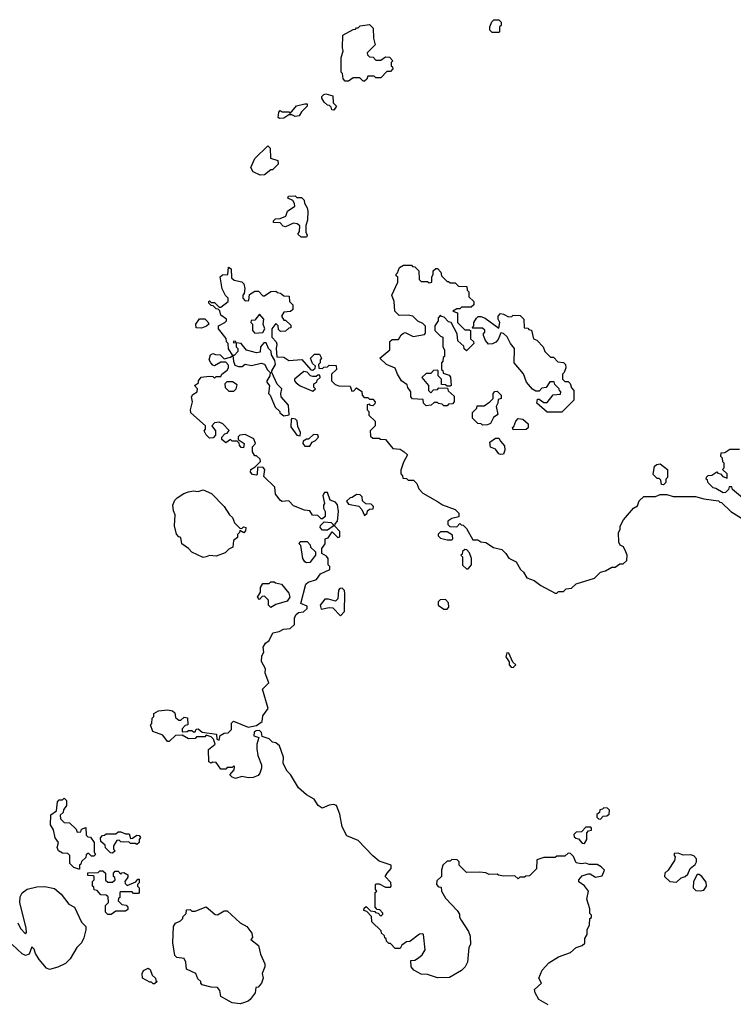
# Model space of a CAD drawing. Extents: x 1861455 to 2058065, y 200073 to 437907.
# Tile 268 of 574: x 1908270 to 1912687, y 360304 to 366400. Entities that reach past the tile are written whole.
import ezdxf

# ---------------------------------------------------------------- set-up
doc = ezdxf.new("R2010")
doc.units = 0

msp = doc.modelspace()

# ---------------------------------------------------------------- linework, layer by layer
at = {"layer": '0CON05XD'}
for points in [[(1911235, 366320), (1911195, 366320), (1911180, 366335), (1911180, 366355), (1911193, 366387), (1911205, 366400), (1911235, 366400), (1911250, 366385), (1911250, 366365), (1911240, 366355), (1911240, 366325), (1911235, 366320)], [(1910405, 366020), (1910395, 366020), (1910375, 366040), (1910335, 366040), (1910305, 366020), (1910285, 366020), (1910273, 366033), (1910267, 366067), (1910260, 366075), (1910260, 366165), (1910272.5, 366205), (1910267.5, 366225), (1910270, 366305), (1910335, 366340), (1910348.3, 366341.7), (1910355, 366350), (1910365, 366350), (1910378.3, 366361.7), (1910435, 366370), (1910457, 366347), (1910460, 366285), (1910470, 366245), (1910420, 366195), (1910421.7, 366181.7), (1910435, 366170), (1910458.3, 366168.3), (1910475, 366150), (1910505, 366150), (1910535, 366170), (1910558.3, 366168.3), (1910580, 366145), (1910570, 366135), (1910570, 366115), (1910578.3, 366108.3), (1910580, 366095), (1910565, 366080), (1910541.7, 366078.3), (1910505, 366040), (1910475, 366040), (1910465, 366050), (1910425, 366050), (1910418.3, 366031.7), (1910405, 366020)], [(1910215, 365840), (1910201.7, 365841.7), (1910198.3, 365858.3), (1910188.3, 365868.3), (1910175, 365870), (1910155, 365890), (1910140, 365915), (1910140, 365925), (1910153, 365937), (1910165, 365940), (1910208.3, 365928.3), (1910210, 365885), (1910230, 365865), (1910215, 365840)], [(1909878.3, 365788.3), (1909870, 365795), (1909873, 365827), (1909883, 365837), (1909895, 365830), (1909935, 365830), (1909945, 365820), (1909983.8, 365866.2), (1910035, 365880), (1910048.3, 365878.3), (1910050, 365865), (1910015, 365830), (1910000, 365805), (1909975, 365800), (1909955, 365810), (1909935, 365810), (1909905, 365790), (1909878.3, 365788.3)], [(1909758.3, 365438.3), (1909715, 365457.5), (1909700, 365485), (1909725, 365540), (1909805, 365620), (1909820, 365605), (1909821.7, 365541.7), (1909868.3, 365528.3), (1909870, 365505), (1909835, 365470), (1909825, 365470), (1909785, 365440), (1909758.3, 365438.3)], [(1910045, 365052.5), (1910013, 365053), (1909991.7, 365071.7), (1910001.7, 365088.3), (1910003, 365123), (1909987, 365137), (1909965, 365140), (1909915, 365117.5), (1909901.7, 365121.7), (1909881.7, 365141.7), (1909840, 365145), (1909840, 365155), (1909853, 365167), (1909881.7, 365168.3), (1909916.4, 365183.6), (1909927.5, 365215), (1909972.5, 365245), (1909971.7, 365261.7), (1909960, 365280), (1909930, 365295), (1909933, 365307), (1909975, 365310), (1909985, 365300), (1910015, 365300), (1910031.7, 365281.7), (1910033, 365263), (1910050, 365235), (1910052.5, 365215), (1910051.7, 365158.3), (1910040, 365125), (1910040, 365085), (1910050, 365065), (1910045, 365052.5)], [(1909511.7, 364808.3), (1909525, 364820), (1909558.3, 364821.7), (1909561.7, 364868.3), (1909578.3, 364858.3), (1909581.7, 364801.7), (1909598.3, 364788.3), (1909645, 364777.5), (1909656.7, 364765), (1909662.5, 364735), (1909660, 364705), (1909650, 364695), (1909650, 364675), (1909665, 364660), (1909688.3, 364661.7), (1909691.7, 364698.3), (1909725, 364720), (1909748.3, 364718.3), (1909775, 364690), (1909785, 364690), (1909825, 364717.5), (1909855, 364720), (1909865, 364710), (1909885, 364707.5), (1909905, 364690), (1909938.3, 364688.3), (1909940, 364655), (1909960, 364635), (1909960, 364605), (1909947, 364593), (1909905, 364590), (1909890, 364565), (1909905, 364540), (1909915, 364540), (1909948.3, 364508.3), (1909948.3, 364491.7), (1909935, 364490), (1909915, 364472.5), (1909885, 364470), (1909871.7, 364481.7), (1909870, 364505), (1909855, 364520), (1909830, 364485), (1909830, 364435), (1909857.5, 364405), (1909861.7, 364391.7), (1909857.5, 364365), (1909861.7, 364311.7), (1909905, 364310), (1909935, 364290), (1910017, 364297), (1910071.7, 364231.7), (1910085, 364230), (1910098.3, 364241.7), (1910100, 364255), (1910081.7, 364271.7), (1910070, 364305), (1910095, 364330), (1910125, 364330), (1910137.5, 364305), (1910130, 364295), (1910130, 364275), (1910120, 364265), (1910121.7, 364241.7), (1910145, 364240), (1910151.7, 364248.3), (1910175, 364250), (1910185, 364260), (1910228.3, 364258.3), (1910230, 364235), (1910200, 364205), (1910200, 364165), (1910221.7, 364141.7), (1910245, 364132.5), (1910315, 364130), (1910325, 364100), (1910338.3, 364101.7), (1910355, 364120), (1910388.3, 364098.3), (1910390, 364075), (1910401.7, 364061.7), (1910425, 364060), (1910435, 364050), (1910455, 364050), (1910470, 364035), (1910468.3, 364021.7), (1910455, 364010), (1910441.7, 364011.7), (1910435, 364020), (1910420, 364015), (1910420, 363985), (1910430, 363975), (1910431.7, 363951.7), (1910470, 363915), (1910470, 363885), (1910440, 363855), (1910441.7, 363821.7), (1910455, 363810), (1910495, 363810), (1910503, 363803), (1910535, 363800), (1910580, 363745), (1910625, 363740), (1910650, 363725), (1910670, 363705), (1910645, 363660), (1910628.3, 363611.7), (1910628.3, 363588.3), (1910640, 363575), (1910641.7, 363561.7), (1910665, 363560), (1910675, 363550), (1910708.3, 363548.3), (1910728.3, 363528.3), (1910740, 363495), (1910765, 363467.5), (1910855, 363417.5), (1910886.2, 363396.2), (1910965, 363366.7), (1910987.5, 363345), (1910988.3, 363321.7), (1910945, 363312.5), (1910920, 363295), (1910920, 363275), (1910931.7, 363261.7), (1910975, 363260), (1910995, 363280), (1911001.7, 363271.7), (1911015, 363270), (1911035, 363250), (1911075, 363180), (1911105, 363180), (1911125, 363167.5), (1911155, 363163.3), (1911202.3, 363132.3), (1911255, 363120), (1911280, 363095), (1911297, 363067), (1911343, 363043), (1911370, 362995), (1911389.3, 362979.3), (1911410, 362945), (1911455, 362927.5), (1911496.4, 362896.4), (1911585, 362850), (1911595, 362850), (1911605, 362860), (1911635, 362860), (1911653, 362877), (1911685, 362880), (1911715, 362906.7), (1911827, 362943), (1911865, 362980), (1911895, 362987.5), (1911935, 363010), (1911955, 363010), (1911985, 363030), (1912005, 363030), (1912028.3, 363051.7), (1912030, 363085), (1912022.5, 363105), (1912006.4, 363136.4), (1911987, 363147), (1911977.5, 363165), (1911977, 363223), (1911986.7, 363245), (1911987.5, 363265), (1912007, 363303), (1912070, 363375), (1912095, 363390), (1912105, 363420), (1912133, 363447), (1912205, 363447.5), (1912235, 363460), (1912275, 363460), (1912315, 363447.5), (1912453, 363447), (1912505, 363432.5), (1912595, 363420), (1912603, 363413), (1912615, 363410), (1912672.5, 363355), (1912755, 363302.5)], [(1910915, 364010), (1910895, 364010), (1910885, 364020), (1910863, 364023), (1910855, 364030), (1910835, 364030), (1910817, 364013), (1910785, 364010), (1910770, 364025), (1910768.3, 364048.3), (1910701.7, 364051.7), (1910690, 364065), (1910690, 364095), (1910671.7, 364121.7), (1910668.3, 364138.3), (1910632.5, 364165), (1910607.5, 364205), (1910593, 364243), (1910540, 364265), (1910500, 364305), (1910560, 364355), (1910561.7, 364408.3), (1910575, 364420), (1910615, 364420), (1910630.7, 364449.3), (1910645, 364460), (1910655, 364462.5), (1910705, 364437.5), (1910775, 364450), (1910781.7, 364458.3), (1910781.7, 364501.7), (1910765, 364520), (1910735, 364532.5), (1910703.6, 364563.6), (1910675, 364571.2), (1910618.3, 364568.3), (1910592.5, 364595), (1910587.5, 364655), (1910572.5, 364695), (1910610, 364775), (1910610, 364805), (1910600, 364815), (1910600, 364825), (1910608.3, 364831.7), (1910620, 364865), (1910645, 364880), (1910695, 364880), (1910701.7, 364871.7), (1910715, 364870), (1910740, 364845), (1910741.7, 364791.7), (1910755, 364780), (1910795, 364780), (1910805, 364770), (1910820, 364775), (1910820, 364805), (1910830, 364825), (1910830, 364845), (1910845, 364860), (1910855, 364860), (1910877, 364837), (1910880, 364815), (1910915, 364780), (1910925, 364780), (1910935, 364770), (1910965, 364770), (1910985, 364750), (1911038.3, 364748.3), (1911040, 364725), (1911050, 364715), (1911050, 364685), (1911080, 364655), (1911080, 364635), (1911065, 364620), (1911005, 364620), (1910995, 364610), (1910975, 364610), (1910950, 364595), (1910980, 364585), (1910980, 364525), (1911025, 364480), (1911055, 364480), (1911060, 364475), (1911060, 364425), (1911078.3, 364408.3), (1911080, 364395), (1911035, 364350), (1911021.7, 364361.7), (1911018.3, 364378.3), (1910981.7, 364411.7), (1910977.5, 364455), (1910940, 364525), (1910925, 364530), (1910898.3, 364558.3), (1910881.7, 364561.7), (1910875, 364570), (1910860, 364555), (1910860, 364535), (1910840, 364505), (1910840, 364475), (1910875, 364440), (1910890, 364435), (1910890, 364375), (1910900, 364355), (1910900, 364315), (1910891.7, 364308.3), (1910890, 364285), (1910880, 364275), (1910880, 364235), (1910888.3, 364228.3), (1910891.7, 364211.7), (1910928.3, 364198.3), (1910937, 364187), (1910940, 364135), (1910935, 364130), (1910915, 364130), (1910905, 364140), (1910881.7, 364141.7), (1910880, 364175), (1910860, 364195), (1910860, 364225), (1910855, 364230), (1910831.7, 364228.3), (1910815, 364210), (1910785, 364210), (1910760, 364185), (1910800, 364135), (1910800, 364105), (1910815, 364090), (1910831.7, 364108.3), (1910855, 364110), (1910865, 364120), (1910918.3, 364118.3), (1910921.7, 364101.7), (1910958.3, 364068.3), (1910960, 364035), (1910948.3, 364021.7), (1910925, 364020), (1910915, 364010)], [(1911456.7, 360395), (1911500, 360435), (1911482.5, 360465), (1911504.2, 360515.8), (1911545, 360560), (1911605, 360596.7), (1911680, 360625), (1911713.9, 360656.1), (1911751.7, 360668.3), (1911768.3, 360681.7), (1911768.3, 360711.7), (1911782.5, 360735), (1911782.5, 360765), (1911797.5, 360795), (1911800, 360835), (1911808.3, 360841.7), (1911810, 360855), (1911800, 360865), (1911800, 360895), (1911780, 360955), (1911790, 361005), (1911766.4, 361036.4), (1911731.7, 361061.7), (1911730, 361075), (1911751.7, 361098.3), (1911788.3, 361111.7), (1911801.7, 361111.7), (1911835, 361090), (1911875, 361100), (1911890, 361135), (1911870, 361155), (1911845, 361170), (1911795, 361170), (1911775, 361177.5), (1911745, 361172.5), (1911715, 361180), (1911698.3, 361218.3), (1911678.3, 361238.3), (1911665, 361240), (1911645, 361220), (1911595, 361220), (1911585, 361212.5), (1911515, 361212.5), (1911471.7, 361198.3), (1911468.3, 361141.7), (1911425, 361100), (1911403, 361097), (1911395, 361090), (1911365, 361090), (1911355, 361080), (1911335, 361100), (1911265, 361097.5), (1911233, 361103), (1911225, 361110), (1911175, 361107.5), (1911155, 361117.5), (1911115, 361122.5), (1911035, 361120), (1910990, 361165), (1910990, 361185), (1910978.3, 361198.3), (1910945, 361200), (1910935, 361190), (1910915, 361190), (1910890, 361165), (1910880, 361135), (1910880, 361095), (1910851.7, 361068.3), (1910850, 361045), (1910861.7, 361031.7), (1910878.3, 361028.3), (1910880, 361005), (1910905, 360960), (1910977.5, 360885), (1910991.7, 360861.7), (1910993, 360843), (1911002.5, 360825), (1911047.5, 360755), (1911057.5, 360725), (1911060, 360675), (1911050, 360655), (1911042.5, 360565), (1911027.5, 360535), (1911005, 360512.5), (1910929.3, 360470.7), (1910855, 360466.7), (1910795, 360487.5), (1910755, 360490), (1910710, 360515), (1910692.5, 360535), (1910690, 360575), (1910715, 360577.5), (1910739.2, 360590.8), (1910760.5, 360609.5), (1910779.5, 360640.5), (1910770, 360735), (1910765, 360740), (1910745, 360737.5), (1910685, 360692.5), (1910665, 360690), (1910635, 360670), (1910625, 360650), (1910595, 360650), (1910565, 360680), (1910555, 360680), (1910540, 360695), (1910538.3, 360708.3), (1910530, 360715), (1910528.3, 360728.3), (1910510, 360745), (1910508.3, 360758.3), (1910450, 360815), (1910448.3, 360848.3), (1910418.3, 360878.3), (1910400, 360885), (1910401.7, 360898.3), (1910415, 360910), (1910441.7, 360881.7), (1910468.3, 360878.3), (1910471.7, 360871.7), (1910488.3, 360868.3), (1910505, 360850), (1910518.3, 360861.7), (1910518.3, 360868.3), (1910498.3, 360888.3), (1910481.7, 360891.7), (1910470, 360905), (1910470, 360995), (1910480, 361005), (1910472.5, 361015), (1910472.5, 361045), (1910475, 361050), (1910495, 361050), (1910535, 361030), (1910565, 361030), (1910570, 361035), (1910567, 361057), (1910532.5, 361095), (1910543.6, 361116.4), (1910570, 361145), (1910570, 361165), (1910495, 361190), (1910455, 361222.5), (1910365, 361317.5), (1910295, 361347.5), (1910265, 361402.5), (1910251.2, 361481.2), (1910230, 361535), (1910215, 361540), (1910185, 361537.5), (1910141.7, 361518.3), (1910117.5, 361535), (1910093, 361573), (1910045, 361600), (1909995, 361643.3), (1909946.1, 361726.1), (1909925, 361747.5), (1909900, 361795), (1909903, 361833), (1909877.5, 361905), (1909855, 361922.5), (1909835, 361927.5), (1909815, 361947.5), (1909771.7, 361961.7), (1909767, 361987), (1909755, 362000), (1909733, 361997), (1909721.7, 361988.3), (1909720, 361965), (1909750, 361955), (1909737.5, 361915), (1909737.5, 361885), (1909743.6, 361843.6), (1909766.1, 361786.1), (1909766.2, 361765), (1909756.2, 361735), (1909745, 361721.2), (1909715, 361708), (1909686.1, 361706.1), (1909645, 361713.3), (1909605, 361702.5), (1909585, 361710), (1909570, 361725), (1909597.5, 361755), (1909600, 361775), (1909595, 361780), (1909585, 361770), (1909555, 361770), (1909545, 361760), (1909515, 361760), (1909485, 361800), (1909465, 361802.5), (1909455, 361797.5), (1909440, 361805), (1909438.3, 361881.7), (1909480, 361915), (1909470, 361945), (1909455, 361960), (1909425, 361970), (1909415, 361960), (1909365, 361960), (1909355, 361950), (1909315, 361947.5), (1909275, 361970), (1909235, 361967.5), (1909195, 361930), (1909185, 361930), (1909155, 361970), (1909093.6, 361993.6), (1909080, 362035), (1909087, 362043), (1909090, 362075), (1909100, 362085), (1909100, 362105), (1909128.3, 362121.7), (1909185, 362127.5), (1909215, 362120), (1909229.3, 362109.3), (1909235, 362080), (1909255, 362062.5), (1909267, 362063), (1909288.3, 362081.7), (1909308.3, 362078.3), (1909310, 362035), (1909295, 362030), (1909275, 362010), (1909275, 361990), (1909307, 361993), (1909315, 362000), (1909335, 362000), (1909345, 361990), (1909355, 361990), (1909361.7, 362008.3), (1909375, 362010), (1909398.3, 361988.3), (1909487, 361977), (1909490, 361945), (1909505, 361940), (1909511.7, 361968.3), (1909535, 361982.5), (1909560, 361985), (1909580, 362005), (1909580, 362045), (1909593, 362057), (1909685, 362020), (1909735, 362030), (1909770, 362055), (1909775, 362090), (1909807.5, 362135), (1909772.5, 362255), (1909812.5, 362295), (1909790, 362355), (1909791.7, 362381.7), (1909767, 362427), (1909768.3, 362461.7), (1909780, 362485), (1909777.5, 362515), (1909790.7, 362539.3), (1909813, 362557), (1909837, 362603), (1909875, 362612.5), (1909903, 362627), (1909945, 362630), (1909970, 362655), (1909970, 362695), (1909980, 362715), (1909995, 362730), (1910027, 362733), (1910050, 362755), (1910048.3, 362768.3), (1910010, 362785), (1910040, 362905), (1910055, 362917.5), (1910107, 362933), (1910131.7, 362968.3), (1910190, 362995), (1910190, 363015), (1910180, 363025), (1910180, 363065), (1910169.3, 363079.3), (1910140, 363095), (1910140, 363125), (1910160, 363155), (1910160, 363185), (1910178.3, 363191.7), (1910205, 363230), (1910240, 363195), (1910251.7, 363198.3), (1910251.7, 363231.7), (1910220, 363265), (1910221.7, 363278.3), (1910237.5, 363295), (1910242.5, 363355), (1910237, 363397), (1910225, 363412.5), (1910192.5, 363425), (1910175, 363472.5), (1910157.5, 363472.5), (1910146.7, 363455), (1910153, 363423), (1910157.5, 363405), (1910150, 363395), (1910150, 363375), (1910160, 363355), (1910160, 363325), (1910145, 363310), (1910135, 363310), (1910115, 363330), (1910081.7, 363331.7), (1910065, 363360), (1910033, 363363), (1909965, 363390), (1909935, 363420), (1909895, 363417.5), (1909885, 363422.5), (1909853, 363463), (1909850, 363505), (1909781.7, 363571.7), (1909787.5, 363615), (1909775, 363630), (1909741.7, 363628.3), (1909740, 363585), (1909735, 363580), (1909710, 363585), (1909698.3, 363598.3), (1909700, 363615), (1909728.3, 363631.7), (1909760, 363665), (1909758.3, 363678.3), (1909735, 363700), (1909725, 363700), (1909710, 363725), (1909710, 363755), (1909730, 363775), (1909720, 363805), (1909665, 363832.5), (1909633, 363827), (1909621.7, 363818.3), (1909621.7, 363801.7), (1909660, 363775), (1909655, 363750), (1909641.7, 363751.7), (1909630, 363765), (1909628.3, 363778.3), (1909615, 363790), (1909585, 363790), (1909575, 363800), (1909545, 363780), (1909521.7, 363801.7), (1909520, 363815), (1909540, 363835), (1909555, 363840), (1909567, 363857), (1909528, 363898), (1909505, 363908.8), (1909476.4, 363903.6), (1909460, 363885), (1909482.5, 363855), (1909481.7, 363828.3), (1909468.3, 363811.7), (1909445, 363810), (1909425, 363830), (1909412.5, 363855), (1909420, 363865), (1909420, 363885), (1909330, 363965), (1909326.7, 363985), (1909338.8, 364035), (1909333.3, 364065), (1909340.7, 364079.3), (1909367.5, 364095), (1909370, 364115), (1909352.5, 364135), (1909377.5, 364152.5), (1909377.5, 364165), (1909393.8, 364186.2), (1909445, 364192.5), (1909465, 364190), (1909475, 364180), (1909485, 364190), (1909515, 364190), (1909520, 364205), (1909555, 364230), (1909562.5, 364245), (1909561.7, 364261.7), (1909545, 364280), (1909515, 364280), (1909475, 364257.5), (1909465, 364260), (1909452.5, 364275), (1909443.3, 364295), (1909450, 364325), (1909465, 364333.3), (1909482.5, 364327.5), (1909510, 364325), (1909535, 364300), (1909575, 364310), (1909590, 364320), (1909592.5, 364285), (1909601.7, 364261.7), (1909623.6, 364253.6), (1909647, 364253), (1909665, 364267.5), (1909705, 364258.8), (1909765, 364272.5), (1909785, 364267.5), (1909803, 364233), (1909820, 364215), (1909817.5, 364195), (1909800, 364165), (1909800, 364155), (1909817, 364133), (1909810, 364085), (1909820, 364075), (1909851.7, 364001.7), (1909880, 363975), (1909880, 363965), (1909905, 363947.5), (1909937.5, 363952.5), (1909933.6, 364013.6), (1909888, 364065), (1909886, 364085), (1909893.3, 364115), (1909863.9, 364143.9), (1909830, 364215), (1909830, 364225), (1909852.5, 364265), (1909849.3, 364289.3), (1909827.5, 364325), (1909827, 364347), (1909810, 364365), (1909795, 364400), (1909781.7, 364398.3), (1909760, 364375), (1909758.3, 364341.7), (1909735, 364337.5), (1909673, 364353), (1909640, 364395), (1909610, 364400), (1909608.3, 364408.3), (1909595, 364410), (1909591.7, 364401.7), (1909610, 364400), (1909610, 364375), (1909620, 364365), (1909620, 364345), (1909598.3, 364321.7), (1909590, 364320), (1909563, 364363), (1909560, 364395), (1909550, 364405), (1909547, 364427), (1909500, 364485), (1909500, 364505), (1909540, 364525), (1909550, 364535), (1909550, 364545), (1909515, 364570), (1909508.3, 364598.3), (1909498.3, 364608.3), (1909485, 364610), (1909468.3, 364628.3), (1909455, 364630), (1909440, 364645), (1909440, 364655), (1909445, 364660), (1909455, 364650), (1909475, 364650), (1909505, 364620), (1909515, 364620), (1909560, 364655), (1909560, 364675), (1909543, 364693), (1909523.6, 364733.6), (1909511.7, 364808.3)], [(1909725, 364460), (1909775, 364462.5), (1909786.7, 364485), (1909777.5, 364515), (1909780, 364545), (1909755, 364577.5), (1909725, 364540), (1909701.7, 364538.3), (1909700, 364525), (1909710, 364515), (1909710, 364475), (1909725, 364460)], [(1911625, 363970), (1911535, 363970), (1911470, 364025), (1911475, 364050), (1911485, 364050), (1911515, 364030), (1911535, 364030), (1911571.7, 364078.3), (1911618.3, 364081.7), (1911620, 364095), (1911611.7, 364101.7), (1911610, 364115), (1911581.7, 364141.7), (1911578.3, 364158.3), (1911551.7, 364158.3), (1911528.3, 364121.7), (1911501.7, 364118.3), (1911485, 364100), (1911465, 364100), (1911445, 364112.5), (1911407.5, 364155), (1911388.3, 364208.3), (1911330, 364275), (1911332.5, 364365), (1911307.5, 364395), (1911287.3, 364437.3), (1911265, 364456.7), (1911248.3, 364461.7), (1911230.7, 364419.3), (1911216.4, 364403.6), (1911197, 364393), (1911171.7, 364391.7), (1911153, 364413), (1911140, 364445), (1911141.7, 364458.3), (1911150, 364465), (1911148.3, 364478.3), (1911135, 364490), (1911075, 364490), (1911070, 364495), (1911080, 364505), (1911080, 364525), (1911097, 364553), (1911108.3, 364561.7), (1911125, 364562.5), (1911151.7, 364551.7), (1911235, 364490), (1911242.5, 364525), (1911232.5, 364545), (1911232.5, 364565), (1911245, 364580), (1911265, 364577.5), (1911295, 364560), (1911317, 364563), (1911325, 364570), (1911368.3, 364568.3), (1911390, 364545), (1911391.7, 364491.7), (1911415, 364490), (1911421.7, 364481.7), (1911438.3, 364478.3), (1911450, 364425), (1911470, 364415), (1911510, 364375), (1911520, 364345), (1911555, 364310), (1911575, 364310), (1911601.7, 364281.7), (1911635, 364277.5), (1911647.5, 364265), (1911650, 364245), (1911640, 364215), (1911630, 364205), (1911630, 364175), (1911645, 364160), (1911665, 364160), (1911677, 364147), (1911685, 364120), (1911700, 364105), (1911700, 364045), (1911625, 363970)], [(1909395, 364490), (1909361.7, 364491.7), (1909360, 364515), (1909383, 364547), (1909415, 364547.5), (1909435, 364530), (1909440, 364515), (1909427, 364503), (1909395, 364490)], [(1910085, 364100), (1910100, 364115), (1910090, 364125), (1910090, 364145), (1910110, 364155), (1910111.7, 364168.3), (1910130, 364185), (1910128.3, 364198.3), (1910115, 364200), (1910105, 364190), (1910085, 364190), (1910070, 364195), (1910048.3, 364218.3), (1910028.3, 364221.7), (1909970, 364175), (1909970, 364165), (1909980.7, 364150.7), (1910005, 364132.5), (1910085, 364100)], [(1909595, 364100), (1909610, 364115), (1909615, 364140), (1909587, 364157), (1909551.7, 364158.3), (1909540, 364145), (1909541.7, 364121.7), (1909565, 364100), (1909595, 364100)], [(1911135, 363890), (1911127, 363897), (1911105, 363900), (1911073, 363933), (1911073, 363967), (1911100, 363995), (1911101.7, 364008.3), (1911145, 364010), (1911180, 364035), (1911200, 364055), (1911200, 364085), (1911211.7, 364098.3), (1911225, 364100), (1911250, 364075), (1911250, 364055), (1911231.7, 364048.3), (1911230, 364025), (1911220, 364005), (1911230, 363955), (1911203.6, 363936.4), (1911185, 363900), (1911165, 363892.5), (1911135, 363890)], [(1910005, 363822.5), (1910007.5, 363845), (1909990.7, 363880.7), (1909987, 363917), (1909977, 363927), (1909955, 363930), (1909950, 363925), (1909948.3, 363878.3), (1909985, 363827.5), (1910005, 363822.5)], [(1911325, 363860), (1911320, 363875), (1911328.3, 363881.7), (1911340, 363915), (1911355, 363930), (1911385, 363927.5), (1911417, 363897), (1911417, 363873), (1911405, 363862.5), (1911325, 363860)], [(1910065, 363760), (1910080, 363785), (1910100, 363795), (1910120, 363815), (1910115, 363830), (1910088.3, 363831.7), (1910057, 363803), (1910045, 363802.5), (1910025, 363790), (1910023.3, 363775), (1910035, 363760), (1910065, 363760)], [(1911245, 363707.5), (1911235, 363712.5), (1911215, 363740), (1911183.6, 363753.6), (1911180, 363785), (1911215, 363810), (1911235, 363810), (1911245, 363790), (1911271.7, 363761.7), (1911272.5, 363735), (1911265, 363710), (1911245, 363707.5)], [(1912745, 363440), (1912681.7, 363491.7), (1912678.3, 363508.3), (1912661.7, 363508.3), (1912658.3, 363491.7), (1912638.3, 363471.7), (1912625, 363470), (1912578.3, 363498.3), (1912561.7, 363501.7), (1912531.7, 363531.7), (1912528.3, 363548.3), (1912520, 363555), (1912521.7, 363568.3), (1912531.7, 363578.3), (1912555, 363580), (1912585, 363600), (1912591.7, 363591.7), (1912608.3, 363588.3), (1912621.7, 363571.7), (1912648.3, 363561.7), (1912648.3, 363588.3), (1912620, 363615), (1912630, 363625), (1912630, 363655), (1912621.7, 363661.7), (1912620, 363685), (1912610, 363695), (1912611.7, 363718.3), (1912635, 363720), (1912665, 363740), (1912725, 363740)], [(1912255, 363520), (1912241.7, 363521.7), (1912238.3, 363548.3), (1912228.3, 363558.3), (1912215, 363560), (1912190, 363585), (1912200, 363635), (1912213, 363647), (1912235, 363650), (1912280, 363615), (1912280, 363565), (1912270, 363555), (1912270, 363535), (1912255, 363520)], [(1909405, 363070), (1909335, 363103.3), (1909315, 363126.7), (1909272.5, 363155), (1909267.5, 363195), (1909255, 363197.5), (1909240, 363215), (1909227, 363267), (1909232.5, 363335), (1909221.7, 363358.3), (1909217.5, 363395), (1909230, 363425), (1909245, 363440), (1909285, 363466.7), (1909313.9, 363476.1), (1909345, 363483.3), (1909375, 363478.8), (1909405, 363490), (1909456.1, 363466.1), (1909536.4, 363386.4), (1909567.5, 363335), (1909587, 363317), (1909600, 363285), (1909631.7, 363251.7), (1909645, 363250), (1909655, 363260), (1909670, 363255), (1909667.5, 363235), (1909657, 363223), (1909631.7, 363238.3), (1909630, 363225), (1909618.3, 363211.7), (1909617.5, 363195), (1909592.5, 363175), (1909590, 363135), (1909565, 363122.5), (1909540.7, 363099.3), (1909485, 363077.5), (1909445, 363083.3), (1909425, 363073.3), (1909405, 363070)], [(1910405, 363330), (1910420, 363345), (1910421.7, 363358.3), (1910435, 363370), (1910458.3, 363371.7), (1910460, 363385), (1910445, 363400), (1910411.7, 363401.7), (1910391.7, 363421.7), (1910390, 363445), (1910378.3, 363458.3), (1910355, 363460), (1910328.3, 363441.7), (1910315, 363440), (1910291.7, 363418.3), (1910305, 363400), (1910368.3, 363388.3), (1910388.3, 363368.3), (1910405, 363330)], [(1910175, 363240), (1910145, 363240), (1910130, 363255), (1910131.7, 363268.3), (1910155, 363290), (1910197, 363287), (1910210, 363275), (1910210, 363265), (1910175, 363240)], [(1910945, 363180), (1910950, 363185), (1910948.3, 363208.3), (1910915, 363230), (1910875, 363230), (1910860, 363215), (1910860, 363205), (1910875, 363190), (1910915, 363180), (1910945, 363180)], [(1910045, 363037.5), (1910035, 363042.5), (1910022.5, 363065), (1910010, 363145), (1910000, 363155), (1910005, 363170), (1910048.3, 363168.3), (1910068.3, 363148.3), (1910070, 363135), (1910100, 363105), (1910100, 363085), (1910065, 363040), (1910045, 363037.5)], [(1911045, 363000), (1911066.7, 363025), (1911067.5, 363065), (1911055, 363100), (1911038.3, 363118.3), (1911025, 363120), (1911011.7, 363108.3), (1911008.3, 363091.7), (1911000, 363085), (1911010, 363075), (1911011.7, 363021.7), (1911035, 363000), (1911045, 363000)], [(1909825, 362760), (1909810, 362775), (1909810, 362805), (1909785, 362830), (1909771.7, 362828.3), (1909755, 362810), (1909742.5, 362825), (1909760, 362855), (1909760, 362885), (1909775, 362910), (1909815, 362910), (1909825, 362920), (1909845, 362920), (1909853, 362913), (1909890, 362905), (1909935, 362850), (1909942.5, 362825), (1909925, 362800), (1909855, 362780), (1909825, 362760)], [(1910255, 362710), (1910280, 362735), (1910282.5, 362845), (1910280, 362865), (1910265, 362880), (1910251.7, 362878.3), (1910243, 362867), (1910240, 362815), (1910225, 362800), (1910181.7, 362811.7), (1910158.3, 362811.7), (1910130, 362775), (1910135, 362750), (1910185, 362760), (1910208.3, 362758.3), (1910255, 362710)], [(1910915, 362750), (1910927, 362763), (1910925, 362790), (1910905, 362810), (1910871.7, 362808.3), (1910860, 362795), (1910860, 362775), (1910895, 362750), (1910915, 362750)], [(1911325, 362390), (1911340, 362405), (1911321.7, 362421.7), (1911298.3, 362478.3), (1911285, 362480), (1911280, 362455), (1911300, 362425), (1911300, 362405), (1911311.7, 362391.7), (1911325, 362390)], [(1908640, 361140), (1908635, 361140), (1908605, 361150), (1908580, 361175), (1908580, 361225), (1908568.3, 361238.3), (1908535, 361240), (1908510, 361255), (1908502.5, 361275), (1908510, 361305), (1908490, 361335), (1908480, 361385), (1908460, 361415), (1908463, 361477), (1908498.3, 361501.7), (1908503, 361557), (1908515, 361570), (1908535, 361570), (1908545, 361580), (1908560, 361565), (1908560, 361535), (1908541.7, 361508.3), (1908538.3, 361491.7), (1908520, 361475), (1908521.7, 361451.7), (1908545, 361430), (1908578.3, 361428.3), (1908618.3, 361388.3), (1908625, 361370), (1908648.3, 361371.7), (1908651.7, 361388.3), (1908678.3, 361398.3), (1908681.7, 361351.7), (1908691.7, 361341.7), (1908708.3, 361338.3), (1908730, 361305), (1908730, 361245), (1908738.3, 361231.7), (1908728.3, 361221.7), (1908715, 361220), (1908698.3, 361238.3), (1908691.7, 361238.3), (1908681.7, 361228.3), (1908678.3, 361211.7), (1908651.7, 361188.3), (1908648.3, 361171.7), (1908640, 361165), (1908640, 361140)], [(1911865, 361450), (1911881.7, 361468.3), (1911905, 361470), (1911918.3, 361481.7), (1911920, 361505), (1911908.3, 361518.3), (1911885, 361520), (1911878.3, 361511.7), (1911861.7, 361508.3), (1911858.3, 361491.7), (1911841.7, 361478.3), (1911841.7, 361461.7), (1911851.7, 361451.7), (1911865, 361450)], [(1911765, 361300), (1911780, 361325), (1911780, 361365), (1911791.7, 361378.3), (1911808.3, 361381.7), (1911810, 361395), (1911805, 361400), (1911775, 361400), (1911748.3, 361371.7), (1911715, 361370), (1911700, 361355), (1911701.7, 361341.7), (1911711.7, 361331.7), (1911728.3, 361328.3), (1911751.7, 361301.7), (1911765, 361300)], [(1908845, 361240), (1908831.7, 361241.7), (1908801.7, 361271.7), (1908798.3, 361288.3), (1908771.7, 361311.7), (1908770, 361335), (1908781.7, 361348.3), (1908795, 361350), (1908805, 361360), (1908865, 361360), (1908878.3, 361371.7), (1908895, 361372.5), (1908925, 361360), (1908948.3, 361358.3), (1908955, 361330), (1908968.3, 361331.7), (1908995, 361350), (1909008.3, 361348.3), (1909017.5, 361337.5), (1909010, 361325), (1909010, 361305), (1908995, 361292.5), (1908985, 361300), (1908955, 361300), (1908945, 361310), (1908915, 361307.5), (1908895, 361310), (1908885, 361320), (1908871.7, 361318.3), (1908850, 361285), (1908850, 361265), (1908860, 361255), (1908845, 361240)], [(1912335, 361060), (1912365, 361087.5), (1912390, 361095), (1912405, 361110), (1912420, 361145), (1912450.7, 361169.3), (1912458.8, 361185), (1912458.8, 361205), (1912443.6, 361223.6), (1912425, 361230), (1912377, 361227), (1912345, 361240), (1912321.7, 361238.3), (1912320, 361225), (1912327.5, 361217.5), (1912323.3, 361195), (1912283.3, 361135), (1912263.3, 361115), (1912261.2, 361095), (1912295, 361063.8), (1912335, 361060)], [(1908835, 360860), (1908815, 360860), (1908800, 360875), (1908800, 360915), (1908820, 360935), (1908818.3, 360968.3), (1908805, 360980), (1908771.7, 360981.7), (1908748.3, 361008.3), (1908731.7, 361011.7), (1908728.3, 361028.3), (1908720, 361035), (1908720, 361065), (1908730, 361075), (1908730, 361095), (1908725, 361100), (1908691.7, 361101.7), (1908691.7, 361118.3), (1908755, 361120), (1908765, 361130), (1908785, 361130), (1908800, 361115), (1908801.7, 361071.7), (1908815, 361060), (1908845, 361060), (1908860, 361075), (1908858.3, 361088.3), (1908850, 361095), (1908850, 361115), (1908861.7, 361128.3), (1908878.3, 361128.3), (1908895, 361110), (1908901.7, 361118.3), (1908915, 361120), (1908940, 361105), (1908938.3, 361091.7), (1908920, 361065), (1908921.7, 361051.7), (1908935, 361040), (1908988.3, 361061.7), (1909001.7, 361078.3), (1909008.3, 361078.3), (1909010, 361055), (1909000, 361045), (1909000, 361035), (1909010, 361025), (1909010, 360995), (1909005, 360990), (1908975, 360990), (1908965, 361000), (1908895, 361000), (1908890, 360995), (1908890, 360965), (1908881.7, 360958.3), (1908880, 360945), (1908901.7, 360921.7), (1908928.3, 360918.3), (1908940, 360905), (1908938.3, 360891.7), (1908925, 360880), (1908865, 360880), (1908835, 360860)], [(1912485, 361006), (1912505, 361010.8), (1912520.8, 361035), (1912519.5, 361059.5), (1912492.5, 361095), (1912475, 361107.5), (1912463, 361107), (1912440, 361065), (1912438.8, 361025), (1912455, 361009.2), (1912485, 361006)], [(1908258.3, 360808.3), (1908275, 360772.5), (1908305, 360740), (1908311.7, 360748.3), (1908310, 360775), (1908270, 360935), (1908271.7, 360968.3), (1908285.8, 360994.2), (1908316.4, 361016.4), (1908375, 361031.2), (1908425, 361033.3), (1908485, 361020), (1908526.4, 360986.4), (1908573.6, 360923.6), (1908610, 360905), (1908653, 360813), (1908680, 360785), (1908680, 360765), (1908667.5, 360715), (1908652.5, 360685), (1908623.3, 360655), (1908582.5, 360585), (1908553.6, 360556.4), (1908505, 360533.3), (1908455, 360520), (1908435, 360526.7), (1908391.2, 360581.2), (1908368.3, 360618.3), (1908360, 360645), (1908345, 360660), (1908327.5, 360615), (1908305, 360606.7), (1908285, 360616.7), (1908222.5, 360675)], [(1909635, 360307.5), (1909585, 360312.5), (1909515, 360352.5), (1909509.4, 360389.4), (1909495, 360408.8), (1909455, 360410), (1909400, 360425), (1909390, 360435), (1909390, 360445), (1909371.7, 360461.7), (1909360, 360495), (1909301.7, 360521.7), (1909297.5, 360565), (1909288.3, 360588.3), (1909243, 360593), (1909230, 360605), (1909216.7, 360685), (1909222.5, 360785), (1909233.6, 360806.4), (1909265, 360820), (1909280, 360835), (1909280, 360845), (1909300, 360865), (1909301.7, 360888.3), (1909325, 360890), (1909335, 360880), (1909355, 360880), (1909425, 360906.7), (1909480.6, 360860.6), (1909495, 360857.5), (1909535, 360882), (1909555, 360883.3), (1909635, 360807.5), (1909675.9, 360785.9), (1909707.5, 360745), (1909711.7, 360718.3), (1909700, 360705), (1909747, 360667), (1909760, 360615), (1909787.5, 360555), (1909787.5, 360535), (1909770, 360495), (1909777.5, 360465), (1909767.5, 360435), (1909745, 360410), (1909731.7, 360408.3), (1909727.5, 360375), (1909696.4, 360333.6), (1909685, 360323.3), (1909655, 360313.3), (1909635, 360307.5)], [(1909105, 360430), (1909095, 360430), (1909085, 360440), (1909075, 360440), (1909030, 360465), (1909027.5, 360495), (1909037, 360513), (1909065, 360527.5), (1909078.3, 360518.3), (1909090, 360485), (1909110, 360465), (1909111.7, 360451.7), (1909120, 360445), (1909105, 360430)], [(1911540.9, 360300.9), (1911483.2, 360333.2), (1911460, 360375), (1911456.7, 360395)]]:
    msp.add_lwpolyline(points, dxfattribs=at)

doc.saveas('drawing.dxf')
